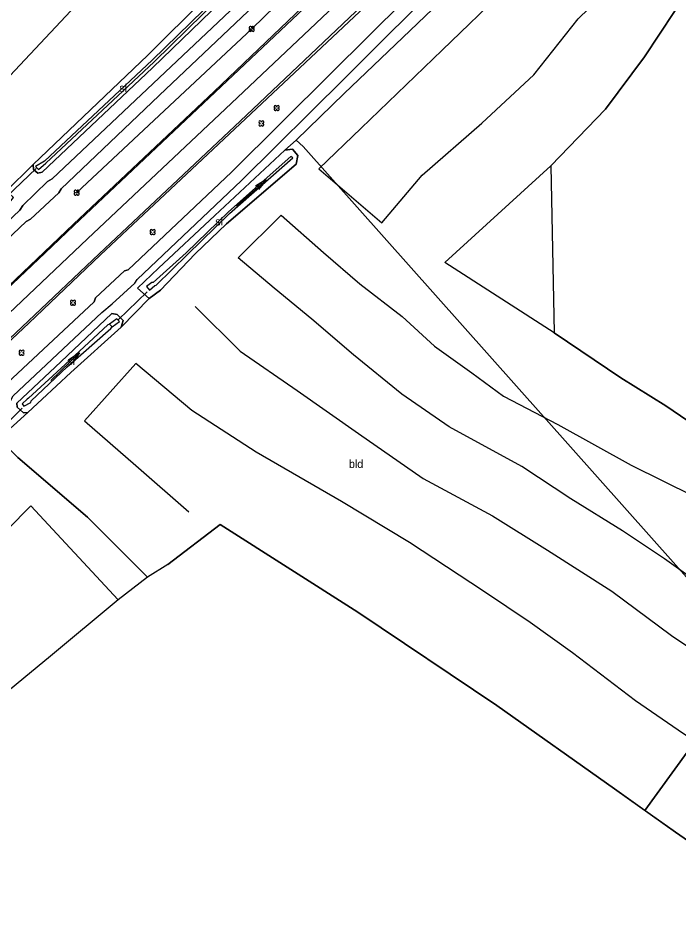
# Model space of a CAD drawing. Extents: x 154825 to 158680, y 370717 to 378075.
# Drawn here: x 157891.9 to 157974.4, y 372312.7 to 372426.3 of the extents above; entities that cross this region are included whole.
import ezdxf

# ---------------------------------------------------------------- set-up
doc = ezdxf.new("R2010")
doc.units = 0
for name, color, linetype in [('boom', 7, 'Continuous'), ('bouwland_akkerland(vs)', 7, 'Continuous'), ('cultuurscheiding', 7, 'Continuous'), ('deelstreep(3-9)', 7, 'Continuous'), ('deelstreep(9-3)', 7, 'Continuous'), ('duiker lijn', 7, 'Continuous'), ('hoogteverschillijn', 7, 'Continuous'), ('insteek sloot', 7, 'Continuous'), ('kantstreep', 7, 'Continuous'), ('maaiveldlijn algemeen - gesloten verharding', 7, 'Continuous'), ('raster - hek', 7, 'Continuous'), ('Sloot bodem', 7, 'Continuous'), ('sloot(vs)', 7, 'Continuous'), ('stroomrichting  watergangen', 7, 'Continuous'), ('vlak_akkerland', 7, 'Continuous'), ('vlak_Bos', 7, 'Continuous'), ('vlak_Grazige_vegetatie', 7, 'Continuous')]:
    doc.layers.add(name, color=color, linetype=linetype)

msp = doc.modelspace()

# ---------------------------------------------------------------- linework, layer by layer
at = {"layer": 'boom'}
msp.add_lwpolyline([(157937.25, 372440.7), (157921.08, 372424.96), (157899.21, 372404.5)], dxfattribs=at)
for centre in [(157921.08, 372424.96), (157924.18, 372415.07), (157922.29, 372413.14), (157899.21, 372404.5), (157908.69, 372399.57), (157898.74, 372390.75), (157892.32, 372384.5)]:
    msp.add_circle(centre, 0.006, dxfattribs=at)
for centre, start, end in [((157920.92, 372425.11), 357.075, 272.925), ((157920.92, 372424.8), 87.075, 2.925), ((157921.24, 372425.11), 267.075, 182.925), ((157921.24, 372424.8), 177.075, 92.925), ((157924.02, 372415.22), 357.075, 272.925), ((157924.34, 372415.22), 267.075, 182.925), ((157924.02, 372414.91), 87.075, 2.925), ((157924.34, 372414.91), 177.075, 92.925), ((157922.13, 372413.3), 357.075, 272.925), ((157922.13, 372412.98), 87.075, 2.925), ((157922.44, 372413.3), 267.075, 182.925), ((157922.44, 372412.98), 177.075, 92.925), ((157899.05, 372404.66), 357.075, 272.925), ((157899.05, 372404.34), 87.075, 2.925), ((157899.37, 372404.66), 267.075, 182.925), ((157899.37, 372404.34), 177.075, 92.925), ((157908.53, 372399.73), 357.075, 272.925), ((157908.53, 372399.41), 87.075, 2.925), ((157908.85, 372399.73), 267.075, 182.925), ((157908.85, 372399.41), 177.075, 92.925), ((157898.59, 372390.9), 357.075, 272.925), ((157898.59, 372390.59), 87.075, 2.925), ((157898.9, 372390.9), 267.075, 182.925), ((157898.9, 372390.59), 177.075, 92.925), ((157892.16, 372384.66), 357.075, 272.925), ((157892.48, 372384.66), 267.075, 182.925), ((157892.16, 372384.34), 87.075, 2.925), ((157892.48, 372384.34), 177.075, 92.925)]:
    msp.add_arc(centre, 0.158, start, end, dxfattribs=at)
at = {"layer": 'cultuurscheiding'}
for points in [[(157925.22, 372409.8), (157926.64, 372411.07)], [(157970.2, 372327.32), (157984.17, 372346.6), (157927.5, 372410.28)], [(157890.33, 372404.59), (157893.76, 372408)], [(157904.75, 372387.71), (157908.25, 372391.28)], [(157889.48, 372373.8), (157893.12, 372377.05)], [(157908.04, 372356.46), (157900.57, 372363.99), (157891.84, 372371.41), (157889.48, 372373.8)]]:
    msp.add_lwpolyline(points, dxfattribs=at)
at = {"layer": 'deelstreep(3-9)'}
msp.add_lwpolyline([(157689.4, 372161.36), (157702.43, 372177.92), (157710.42, 372188.06), (157722.95, 372204.04), (157737.52, 372222.55), (157750.69, 372239.21), (157759.31, 372250.21), (157766.67, 372259.37), (157773.99, 372268.31), (157781.58, 372277.42), (157789.17, 372286.32), (157796.87, 372295.06), (157804.68, 372303.71), (157812.71, 372312.43), (157820.73, 372320.9), (157828.82, 372329.36), (157837.04, 372337.78), (157845.42, 372346.18), (157853.69, 372354.29), (157870.46, 372370.32), (157887.63, 372386.49), (157889.89, 372388.63), (157900.57, 372398.73)], dxfattribs=at)
at = {"layer": 'deelstreep(9-3)'}
msp.add_lwpolyline([(157967.9, 372486.8), (157966.4, 372480.87), (157964.14, 372473.83), (157961.28, 372466.81), (157959.13, 372462.23), (157955.73, 372456.1), (157951.58, 372449.77), (157947.51, 372444.57), (157943.17, 372439.56), (157938.03, 372434.28), (157932.88, 372429.26), (157917.8, 372414.96), (157900.57, 372398.73)], dxfattribs=at)
at = {"layer": 'duiker lijn'}
for points in [[(157890.48, 372404.01), (157894.13, 372407.51)], [(157908.02, 372392.12), (157904.4, 372388.63)], [(157888.72, 372373.93), (157892.39, 372377.59)]]:
    msp.add_lwpolyline(points, dxfattribs=at)
at = {"layer": 'hoogteverschillijn'}
for points in [[(157949.06, 372493.97), (157946.43, 372484.27), (157943.68, 372476.9), (157936.71, 372466.22), (157929.52, 372456.21), (157918.38, 372445.73), (157909.69, 372438.14), (157898.49, 372427.19), (157888.26, 372416.39), (157876.85, 372424.72), (157864.32, 372434.98), (157853.47, 372442.68), (157841.56, 372451.35), (157830.89, 372460.06), (157817.44, 372469), (157806.91, 372476.01)], [(157975.42, 372451.75), (157970.46, 372447.24), (157965.5, 372442.73), (157959.18, 372436.11), (157952.82, 372429.98), (157944.87, 372422.31), (157934.73, 372412.55), (157929.45, 372407.46), (157937.32, 372400.74), (157942.35, 372406.7), (157949.83, 372413.18), (157956.32, 372419.2), (157961.87, 372426.2), (157967.28, 372431.48), (157975.28, 372440.95)], [(157983.15, 372370.82), (157972.8, 372377.86), (157967.18, 372381.36), (157958.84, 372386.99), (157945.2, 372395.77), (157958.44, 372407.85), (157965.25, 372414.93), (157970.16, 372421.45), (157973.9, 372427.12), (157978.77, 372434.26)], [(157978.47, 372354.62), (157972.65, 372358.78), (157967.4, 372362.28), (157960.93, 372366.24), (157954.8, 372370.29), (157945.76, 372375.27), (157939.81, 372379.32), (157933.8, 372384.23), (157928.59, 372388.72), (157923.89, 372392.57), (157919.37, 372396.38), (157924.74, 372401.7), (157930.03, 372397.03), (157934.59, 372393.12), (157939.88, 372389.05), (157943.89, 372385.33), (157948.58, 372382.01), (157952.52, 372379.08), (157959.31, 372375.54), (157968.46, 372370.47), (157976.31, 372366.61)], [(157913.99, 372390.27), (157919.62, 372384.71), (157926.74, 372379.79), (157934.4, 372374.41), (157942.49, 372368.78), (157951.15, 372364.12), (157958.01, 372359.86), (157966.08, 372354.73), (157973.53, 372349.19), (157978.93, 372345.55), (157985.13, 372340.96), (157990.34, 372336.26), (157995.79, 372332.43), (158001.76, 372328.09), (158009.06, 372322.14), (158015.55, 372317.18), (158021.41, 372312.44)], [(158013.82, 372308.42), (158004.52, 372315.05), (157997.86, 372320.15), (157992.4, 372324.54), (157986.31, 372328.75), (157980.11, 372333.51), (157974.33, 372337.38), (157969.02, 372341.05), (157961.13, 372347.04), (157955.84, 372350.82), (157950.04, 372354.73), (157940.77, 372360.79), (157932.28, 372365.94), (157921.65, 372372.1), (157913.6, 372377.3), (157906.61, 372383.15), (157900.17, 372375.99), (157906.61, 372370.42), (157913.21, 372364.64)], [(157831.99, 372305.37), (157841.46, 372315.24), (157850.4, 372323.7), (157862.43, 372335.09), (157873.38, 372345.67), (157884.64, 372356.47), (157893.47, 372365.39), (157904.41, 372353.64), (157895.93, 372346.59), (157888.27, 372340.34), (157880.12, 372333.42), (157866.89, 372321.81), (157853.16, 372310.14), (157845.45, 372303.93), (157839.81, 372299.03)], [(157910.59, 372358.04), (157917.15, 372363.05), (157934.31, 372352.12), (157951.69, 372340.45), (157966.41, 372330.02), (157974, 372324.62), (157980.08, 372320.43), (157987.91, 372314.55), (157994.65, 372309.63)]]:
    msp.add_lwpolyline(points, dxfattribs=at)
at = {"layer": 'insteek sloot'}
for points in [[(157893.76, 372408), (157893.83, 372407.41), (157894.35, 372406.92), (157894.88, 372407.08), (157908.69, 372420.09), (157923.39, 372434.34), (157936.24, 372446.79), (157936.43, 372447.55), (157935.76, 372448.29), (157934.88, 372448.33)], [(157893.76, 372408), (157908.11, 372421.68), (157922.48, 372435.99), (157934.88, 372448.33)], [(157925.22, 372409.8), (157916.46, 372401.66), (157909.42, 372395.08), (157906.79, 372392.56), (157908.25, 372391.28)], [(157908.25, 372391.28), (157909.66, 372392.31), (157914, 372396.85), (157917.91, 372400.6), (157926.61, 372408.04), (157926.82, 372409.15), (157926.16, 372409.93), (157925.22, 372409.8)], [(157904.75, 372387.71), (157905.02, 372388.52), (157904.27, 372389.27), (157903.61, 372389.39), (157897.21, 372383.39), (157891.75, 372378.22), (157891.76, 372377.71), (157892.57, 372377), (157893.12, 372377.05)], [(157904.75, 372387.71), (157898.48, 372382.02), (157893.12, 372377.05)]]:
    msp.add_lwpolyline(points, dxfattribs=at)
at = {"layer": 'kantstreep'}
for points in [[(157811.11, 372314.18), (157819.16, 372322.72), (157827.26, 372331.17), (157835.64, 372339.76), (157843.77, 372347.86), (157852.31, 372356.24), (157869.21, 372372.45), (157886.33, 372388.55), (157895.28, 372396.97), (157898.87, 372400.4), (157916.5, 372417.04), (157931.32, 372431.09), (157936.57, 372436.22), (157941.31, 372441.16), (157945.2, 372445.65), (157949.85, 372451.61), (157953.2, 372456.66), (157957.05, 372463.64), (157958.6, 372466.86), (157961.83, 372474.76), (157964.06, 372481.67), (157965.46, 372487.18)], [(157970.4, 372486.24), (157968.71, 372479.75), (157966.29, 372472.47), (157963.29, 372465.06), (157959.47, 372457.49), (157955.04, 372450.45), (157950.31, 372444.14), (157945.19, 372438.22), (157939.88, 372432.7), (157935.68, 372428.65), (157919.64, 372413.43), (157902.02, 372396.85), (157893.16, 372388.45), (157875.35, 372371.69), (157863.62, 372360.57), (157853.07, 372350.36), (157843.79, 372341.19), (157832.37, 372329.62), (157817.57, 372314.15), (157804.62, 372300.14)]]:
    msp.add_lwpolyline(points, dxfattribs=at)
at = {"layer": 'maaiveldlijn algemeen - gesloten verharding'}
for points in [[(157864.5, 372368.13), (157869.15, 372372.56), (157886.25, 372388.63), (157895.13, 372397.07), (157898.79, 372400.56), (157916.39, 372417.15), (157931.13, 372431.24), (157936.35, 372436.39), (157941.12, 372441.4), (157945.09, 372446.03), (157949.21, 372451.3), (157952.94, 372456.85), (157956.1, 372462.48), (157958.74, 372467.86), (157961.57, 372474.9), (157963.8, 372481.74), (157965.22, 372487.24), (157965.93, 372491.28), (157966.21, 372493.54), (157966.4, 372495.02)], [(157961.74, 372494.05), (157961.59, 372493.12), (157960.26, 372486.82), (157958.48, 372480.12), (157956.3, 372473.66), (157953.33, 372466.9), (157950.22, 372460.87), (157946.65, 372455.09), (157942.95, 372449.98), (157942.75, 372449.44), (157939.41, 372445.41), (157938.84, 372445.13), (157935.6, 372441.6), (157925.35, 372431.65), (157910.36, 372417.43), (157897.25, 372404.98), (157896.96, 372404.48), (157893.44, 372401.18), (157892.88, 372400.89), (157876.85, 372385.69), (157860.57, 372370.22), (157860.56, 372369.75)], [(157876.55, 372387.59), (157892.12, 372402.31), (157892.47, 372402.88), (157895.58, 372405.9), (157896.14, 372406.21), (157909.53, 372418.83), (157924.24, 372432.78), (157934.64, 372442.91), (157937.52, 372446.2), (157938.07, 372447.02), (157941.07, 372450.57), (157941.43, 372450.8), (157945.33, 372455.97), (157948.85, 372461.64), (157951.98, 372467.8), (157954.79, 372474.1), (157956.96, 372480.62), (157958.72, 372487.07)], [(157969.53, 372482.06), (157968.91, 372479.75), (157966.46, 372472.24), (157963.55, 372465), (157959.74, 372457.31), (157955.42, 372450.24), (157950.59, 372443.72), (157945.35, 372437.77), (157939.89, 372432.18), (157935.93, 372428.36), (157919.65, 372413.08), (157902.19, 372396.75), (157893.25, 372388.19), (157875.56, 372371.65), (157863.74, 372360.45), (157853.15, 372350.29), (157843.8, 372340.99), (157832.49, 372329.54), (157817.76, 372314.12), (157804.8, 372300.01), (157792.67, 372286.53), (157785.23, 372277.85), (157775.12, 372265.78), (157770.05, 372259.54)], [(157821.24, 372312.61), (157834, 372325.93), (157845.57, 372337.78), (157856.3, 372348.32), (157871.24, 372362.53), (157885.82, 372376.21), (157886.18, 372376.92), (157889.48, 372379.96), (157889.94, 372380.16), (157901.38, 372390.87), (157901.57, 372391.35), (157905.18, 372394.73), (157905.62, 372394.85), (157918.55, 372407.05), (157931.01, 372419.43), (157944.83, 372433.17), (157953.86, 372442.31), (157957.84, 372446.64), (157962.14, 372451.92), (157965.94, 372457.7), (157969.25, 372463.91), (157971.77, 372469.79), (157974.02, 372476.05), (157975.48, 372481.48)], [(157821.31, 372310.37), (157835.13, 372324.82), (157846.78, 372336.7), (157857.51, 372347.3), (157872.11, 372361.18), (157887.49, 372375.54), (157888.21, 372375.92), (157890.86, 372378.33), (157891.26, 372379.11), (157902.34, 372389.53), (157903.65, 372390.63), (157906.48, 372393.2), (157906.76, 372393.65), (157919.78, 372406.01), (157932.74, 372418.86), (157945.75, 372431.83), (157954.03, 372440.15), (157958.86, 372445.41), (157963.37, 372450.88), (157967.35, 372456.93), (157970.57, 372462.94), (157973.29, 372469.28), (157975.44, 372475.29)]]:
    msp.add_lwpolyline(points, dxfattribs=at)
at = {"layer": 'raster - hek'}
for points in [[(157965.36, 372448.1), (157951, 372434.44), (157932.61, 372416.87), (157926.64, 372411.07)], [(157926.64, 372411.07), (157927.5, 372410.28)]]:
    msp.add_lwpolyline(points, dxfattribs=at)
at = {"layer": 'Sloot bodem'}
for points in [[(157894.07, 372407.77), (157894.42, 372407.41), (157895.34, 372408.18), (157908.87, 372420.82), (157923.27, 372434.95), (157935.97, 372447.57), (157935.71, 372447.82), (157923.09, 372435.16), (157908.64, 372421.05), (157895.19, 372408.43), (157894.07, 372407.77)], [(157926.2, 372408.83), (157925.95, 372409.03), (157918.18, 372402.12), (157912.88, 372397), (157908.77, 372393.29), (157908.58, 372393.26), (157907.91, 372392.8), (157908.32, 372392.34), (157908.97, 372392.89), (157909.14, 372392.96), (157913.05, 372396.76), (157918.3, 372401.9), (157926.2, 372408.83)], [(157903.66, 372387.75), (157904.56, 372388.39), (157904.24, 372388.73), (157903.32, 372388.06), (157903.12, 372387.99), (157897.79, 372383.02), (157893.2, 372378.84), (157893.03, 372378.72), (157892.38, 372378.14), (157892.61, 372377.82), (157893.5, 372378.31), (157893.53, 372378.49), (157898, 372382.74), (157903.48, 372387.54), (157903.66, 372387.75)]]:
    msp.add_lwpolyline(points, dxfattribs=at)
at = {"layer": 'stroomrichting  watergangen'}
for p, q in [((157919.17, 372402.82), (157922.91, 372406.12)), ((157922.89, 372406.13), (157921.55, 372405.3)), ((157922.91, 372406.12), (157921.93, 372404.89)), ((157895.96, 372381.05), (157899.57, 372384.5)), ((157899.55, 372384.5), (157898.24, 372383.62)), ((157899.57, 372384.5), (157898.64, 372383.23))]:
    msp.add_line(p, q, dxfattribs=at)
at = {"layer": 'vlak_akkerland'}
msp.add_lwpolyline([(157922.48, 372435.99), (157908.11, 372421.68), (157893.76, 372408), (157890.33, 372404.59), (157888.42, 372402.81), (157875.13, 372390.21), (157874.63, 372389.77), (157872.14, 372387.55), (157870.21, 372385.98), (157869.54, 372385.71), (157865.11, 372389.59), (157855.2, 372397.01), (157844.63, 372405.33), (157830.48, 372415.99), (157827.22, 372419.1), (157820.12, 372410.9), (157811, 372400.03)], dxfattribs=at)
msp.add_lwpolyline([(157927.5, 372410.28), (157984.17, 372346.6), (157970.2, 372327.32), (157966.41, 372330.02), (157951.69, 372340.45), (157934.31, 372352.12), (157917.15, 372363.05), (157910.59, 372358.04), (157908.04, 372356.46), (157900.57, 372363.99), (157891.84, 372371.41), (157889.48, 372373.8), (157893.12, 372377.05), (157898.48, 372382.02), (157904.75, 372387.71), (157908.25, 372391.28), (157909.66, 372392.31), (157914, 372396.85), (157917.91, 372400.6), (157926.61, 372408.04), (157926.82, 372409.15), (157926.16, 372409.93), (157925.22, 372409.8), (157926.64, 372411.07)], close=True, dxfattribs=at)
at = {"layer": 'vlak_Bos'}
for points in [[(157980.08, 372320.43), (157974, 372324.62), (157970.2, 372327.32), (157984.17, 372346.6), (157927.5, 372410.28), (157926.64, 372411.07), (157932.61, 372416.87), (157951, 372434.44), (157965.36, 372448.1), (157964.89, 372448.46), (157970.99, 372456.73), (157969.76, 372457.97), (157970.9, 372459.77), (157972.22, 372459.1), (157974.87, 372464.48), (157973.91, 372466.38), (157974.7, 372468.37)], [(157978.77, 372434.26), (157973.9, 372427.12), (157970.16, 372421.45), (157965.25, 372414.93), (157958.44, 372407.85), (157958.84, 372386.99), (157967.18, 372381.36), (157972.8, 372377.86), (157983.15, 372370.82)]]:
    msp.add_lwpolyline(points, dxfattribs=at)
msp.add_lwpolyline([(157839.81, 372299.03), (157838.16, 372297.88), (157835.91, 372300.04), (157823.47, 372308.31), (157855.98, 372341.57), (157872.97, 372357.16), (157887.1, 372371.17), (157889.48, 372373.8), (157891.84, 372371.41), (157900.57, 372363.99), (157908.04, 372356.46), (157904.41, 372353.64), (157895.93, 372346.59), (157888.27, 372340.34), (157880.12, 372333.42), (157866.89, 372321.81), (157853.16, 372310.14), (157845.45, 372303.93)], close=True, dxfattribs=at)
at = {"layer": 'vlak_Grazige_vegetatie'}
for points in [[(157804.8, 372300.01), (157817.76, 372314.12), (157832.49, 372329.54), (157843.8, 372340.99), (157853.15, 372350.29), (157863.74, 372360.45), (157875.56, 372371.65), (157893.25, 372388.19), (157902.19, 372396.75), (157919.65, 372413.08), (157935.93, 372428.36), (157939.89, 372432.18), (157945.35, 372437.77), (157950.59, 372443.72), (157955.42, 372450.24), (157959.74, 372457.31), (157963.55, 372465), (157966.46, 372472.24), (157968.91, 372479.75), (157969.53, 372482.06), (157971.52, 372482.76), (157976.08, 372484.46)], [(157975.48, 372481.48), (157974.02, 372476.05), (157971.77, 372469.79), (157969.25, 372463.91), (157965.94, 372457.7), (157962.14, 372451.92), (157957.84, 372446.64), (157953.86, 372442.31), (157944.83, 372433.17), (157931.01, 372419.43), (157918.55, 372407.05), (157905.62, 372394.85), (157905.18, 372394.73), (157901.57, 372391.35), (157901.38, 372390.87), (157889.94, 372380.16), (157889.48, 372379.96), (157886.18, 372376.92), (157885.82, 372376.21), (157871.24, 372362.53), (157856.3, 372348.32), (157845.57, 372337.78), (157834, 372325.93), (157821.24, 372312.61)], [(157821.31, 372310.37), (157835.13, 372324.82), (157846.78, 372336.7), (157857.51, 372347.3), (157872.11, 372361.18), (157887.49, 372375.54), (157888.21, 372375.92), (157890.86, 372378.33), (157891.26, 372379.11), (157902.34, 372389.53), (157903.65, 372390.63), (157906.48, 372393.2), (157906.76, 372393.65), (157919.78, 372406.01), (157932.74, 372418.86), (157945.75, 372431.83), (157954.03, 372440.15), (157958.86, 372445.41), (157963.37, 372450.88), (157967.35, 372456.93), (157970.57, 372462.94), (157973.29, 372469.28), (157975.44, 372475.29)], [(157924.24, 372432.78), (157909.53, 372418.83), (157896.14, 372406.21), (157895.58, 372405.9), (157892.47, 372402.88), (157892.12, 372402.31), (157876.55, 372387.59), (157859.24, 372371.32), (157858.35, 372371.32), (157857.65, 372372.35), (157858.29, 372372.49), (157871.53, 372384.78), (157876.56, 372389.63), (157890.7, 372403.1), (157891.33, 372403.89), (157890.78, 372404.39), (157890.33, 372404.59), (157893.76, 372408), (157893.83, 372407.41), (157894.35, 372406.92), (157894.88, 372407.08), (157908.69, 372420.09), (157923.39, 372434.34)], [(157951, 372434.44), (157932.61, 372416.87), (157926.64, 372411.07), (157925.22, 372409.8), (157916.46, 372401.66), (157909.42, 372395.08), (157906.79, 372392.56), (157908.25, 372391.28), (157904.75, 372387.71), (157905.02, 372388.52), (157904.27, 372389.27), (157903.61, 372389.39), (157897.21, 372383.39), (157891.75, 372378.22)], [(157931.13, 372431.24), (157916.39, 372417.15), (157898.79, 372400.56), (157895.13, 372397.07), (157886.25, 372388.63), (157869.15, 372372.56), (157864.5, 372368.13), (157861.86, 372368.76), (157860.56, 372369.75), (157860.57, 372370.22), (157876.85, 372385.69), (157892.88, 372400.89), (157893.44, 372401.18), (157896.96, 372404.48), (157897.25, 372404.98), (157910.36, 372417.43), (157925.35, 372431.65)], [(157891.76, 372377.71), (157892.57, 372377), (157893.12, 372377.05), (157889.48, 372373.8)]]:
    msp.add_lwpolyline(points, dxfattribs=at)
for points in [[(157935.76, 372448.29), (157936.43, 372447.55), (157936.24, 372446.79), (157923.39, 372434.34), (157908.69, 372420.09), (157894.88, 372407.08), (157894.35, 372406.92), (157893.83, 372407.41), (157893.76, 372408), (157908.11, 372421.68), (157922.48, 372435.99), (157934.88, 372448.33)], [(157894.07, 372407.77), (157894.42, 372407.41), (157895.34, 372408.18), (157908.87, 372420.82), (157923.27, 372434.95), (157935.97, 372447.57), (157935.71, 372447.82), (157923.09, 372435.16), (157908.64, 372421.05), (157895.19, 372408.43)], [(157926.82, 372409.15), (157926.61, 372408.04), (157917.91, 372400.6), (157914, 372396.85), (157909.66, 372392.31), (157908.25, 372391.28), (157906.79, 372392.56), (157909.42, 372395.08), (157916.46, 372401.66), (157925.22, 372409.8), (157926.16, 372409.93)], [(157907.91, 372392.8), (157908.32, 372392.34), (157908.97, 372392.89), (157909.14, 372392.96), (157913.05, 372396.76), (157918.3, 372401.9), (157926.2, 372408.83), (157925.95, 372409.03), (157918.18, 372402.12), (157912.88, 372397), (157908.77, 372393.29), (157908.58, 372393.26)], [(157905.02, 372388.52), (157904.75, 372387.71), (157898.48, 372382.02), (157893.12, 372377.05), (157892.57, 372377), (157891.76, 372377.71), (157891.75, 372378.22), (157897.21, 372383.39), (157903.61, 372389.39), (157904.27, 372389.27)], [(157892.38, 372378.14), (157892.61, 372377.82), (157893.5, 372378.31), (157893.53, 372378.49), (157898, 372382.74), (157903.48, 372387.54), (157903.66, 372387.75), (157903.32, 372388.06), (157903.12, 372387.99), (157897.79, 372383.02), (157893.2, 372378.84), (157893.03, 372378.72)]]:
    msp.add_lwpolyline(points, close=True, dxfattribs=at)

# ---------------------------------------------------------------- texts
at = {"layer": 'bouwland_akkerland(vs)'}
msp.add_text('bld', height=1, dxfattribs=at).set_placement((157933.22, 372370.12))
at = {"layer": 'sloot(vs)'}
for p in [(157904.54, 372417.08), (157916.52, 372400.4), (157898.02, 372382.96)]:
    msp.add_text('sl', height=1, dxfattribs=at).set_placement(p)

doc.saveas('drawing.dxf')
